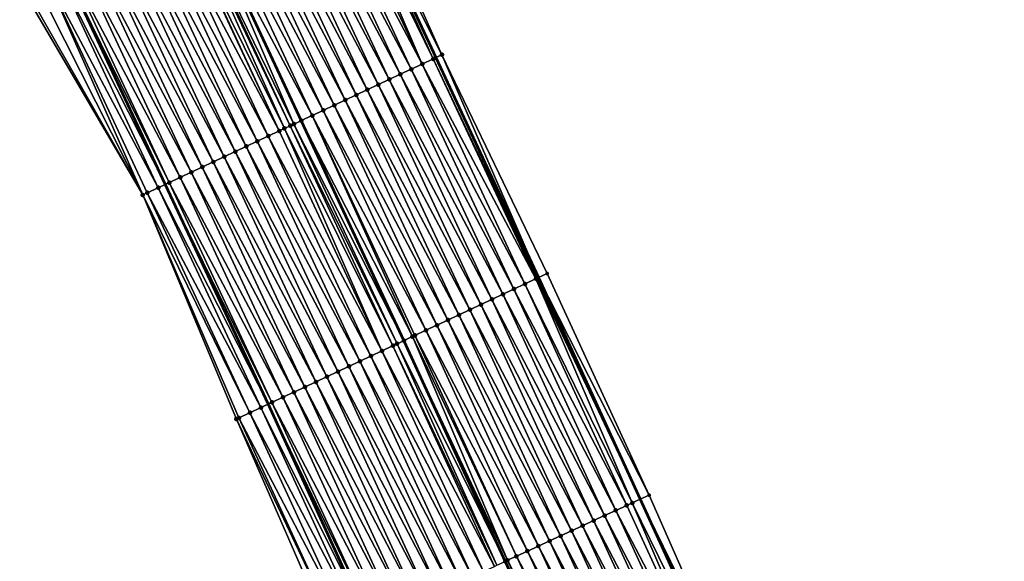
# Model space of a CAD drawing. Header units: feet. Extents: x 2017353 to 2024169, y 808050 to 818690.
# Tile 270 of 305: x 2023305 to 2023386, y 813249 to 813294. Entities that reach past the tile are written whole.
import ezdxf

# ---------------------------------------------------------------- set-up
doc = ezdxf.new("R2010")
doc.units = ezdxf.units.FT
doc.header["$MEASUREMENT"] = 0
for name, color, linetype, lineweight in [('EP_Travel Lane', 172, 'Continuous', 53), ('SB-Road Shots', 141, 'Continuous', 100), ('SB-Road X-Section', 40, 'Continuous', 13), ('STRIPING', 60, 'Continuous', 53)]:
    doc.layers.add(name, color=color, linetype=linetype, lineweight=lineweight)
doc.layers.add('I-77-MM15-17_SB-Surface-BORDER', color=7, linetype='Continuous')
doc.layers.add('I-77-MM15-17_SB-Surface-TIN', color=7, linetype='Continuous')

msp = doc.modelspace()

# ---------------------------------------------------------------- linework, layer by layer
at = {"layer": 'EP_Travel Lane'}
for points in [[(2023330.645212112, 813308.9822243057, 327.400423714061), (2023339.098520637, 813290.8643386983, 327.9331827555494), (2023347.551845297, 813272.7464185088, 328.464530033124), (2023355.918575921, 813254.492144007, 328.9807897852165), (2023364.236471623, 813236.3113489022, 329.503687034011), (2023372.572124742, 813217.8421574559, 330.0238949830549), (2023380.637497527, 813199.5475130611, 330.5372929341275), (2023388.703263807, 813181.2519761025, 331.0088045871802), (2023396.564148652, 813162.6462075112, 331.4130902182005), (2023404.30636655, 813144.2088585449, 331.7645758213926), (2023412.030657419, 813125.4329863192, 332.1502660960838), (2023419.431101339, 813106.8566600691, 332.5465690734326), (2023426.831383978, 813088.2807386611, 332.9648140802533)], [(2023308.326727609, 813298.5220692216, 325.8202696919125), (2023316.799522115, 813280.4137656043, 326.3695184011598), (2023325.27237764, 813262.3053315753, 326.9134228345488), (2023333.574141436, 813244.1884198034, 327.4170618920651), (2023341.892247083, 813226.0071658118, 327.919239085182), (2023349.923965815, 813207.9166209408, 328.3916564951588), (2023357.687872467, 813189.4876275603, 328.7954989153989), (2023365.451511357, 813171.0592697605, 329.2289544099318), (2023373.134368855, 813152.7711442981, 329.6785621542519), (2023380.875660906, 813134.335843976, 330.1459319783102), (2023388.408183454, 813116.0676421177, 330.4754454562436), (2023395.808713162, 813097.4914697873, 330.877370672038), (2023403.209112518, 813078.9156246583, 331.2970279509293)]]:
    msp.add_polyline3d(points, dxfattribs=at)
at = {"layer": 'I-77-MM15-17_SB-Surface-BORDER', "color": 3, "linetype": 'Continuous', "lineweight": -3}
for points in [[(2023331.463154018, 813309.3654182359, 327.4530750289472), (2023339.589621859, 813291.094323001, 327.9617861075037), (2023348.268088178, 813273.0819524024, 328.5101132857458), (2023356.65849549, 813254.8331199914, 329.0242039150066), (2023364.699016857, 813236.5244970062, 329.5306065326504), (2023373.446542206, 813218.2251709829, 330.0790750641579), (2023381.793278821, 813200.0537790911, 330.6105881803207), (2023390.723447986, 813182.1367861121, 331.1333837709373)], [(2023364.624558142, 813170.6967501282, 329.1651028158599), (2023354.738985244, 813188.1946760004, 328.5591957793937), (2023342.058701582, 813204.4689848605, 327.7976316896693), (2023336.956583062, 813223.7305347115, 327.5499278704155), (2023330.645732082, 813242.8375072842, 327.1923316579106), (2023322.677070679, 813261.088242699, 326.7051725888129), (2023314.964779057, 813279.5530789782, 326.2132212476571), (2023304.826834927, 813296.879440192, 325.4947947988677)]]:
    msp.add_polyline3d(points, dxfattribs=at)
at = {"layer": 'I-77-MM15-17_SB-Surface-TIN', "color": 128, "linetype": 'Continuous', "lineweight": -3}
for points in [[(2023338.874711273, 813290.759528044, 327.9201473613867), (2023330.645212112, 813308.9822243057, 327.400423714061), (2023330.095258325, 813308.7245789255, 327.3650229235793)], [(2023339.589621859, 813291.094323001, 327.9617861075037), (2023331.463154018, 813309.3654182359, 327.4530750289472), (2023330.645212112, 813308.9822243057, 327.400423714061)], [(2023339.589621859, 813291.094323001, 327.9617861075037), (2023330.645212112, 813308.9822243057, 327.400423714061), (2023339.098520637, 813290.8643386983, 327.9331827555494)], [(2023338.874711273, 813290.759528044, 327.9201473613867), (2023339.098520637, 813290.8643386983, 327.9331827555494), (2023330.645212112, 813308.9822243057, 327.400423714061)], [(2023337.969141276, 813290.3353284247, 327.86342894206), (2023329.515901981, 813308.4531345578, 327.3269120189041), (2023328.610375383, 813308.0288419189, 327.2663854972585)], [(2023337.969141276, 813290.3353284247, 327.86342894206), (2023330.095258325, 813308.7245789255, 327.3650229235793), (2023329.515901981, 813308.4531345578, 327.3269120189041)], [(2023337.969141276, 813290.3353284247, 327.86342894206), (2023338.874711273, 813290.759528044, 327.9201473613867), (2023330.095258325, 813308.7245789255, 327.3650229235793)], [(2023336.158052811, 813289.4868187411, 327.7454707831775), (2023327.704810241, 813307.6046318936, 327.2092409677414), (2023326.799188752, 813307.1805426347, 327.1570402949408)], [(2023337.063598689, 813289.9110700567, 327.8043055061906), (2023328.610375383, 813308.0288419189, 327.2663854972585), (2023327.704810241, 813307.6046318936, 327.2092409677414)], [(2023336.158052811, 813289.4868187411, 327.7454707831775), (2023337.063598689, 813289.9110700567, 327.8043055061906), (2023327.704810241, 813307.6046318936, 327.2092409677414)], [(2023337.063598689, 813289.9110700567, 327.8043055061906), (2023337.969141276, 813290.3353284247, 327.86342894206), (2023328.610375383, 813308.0288419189, 327.2663854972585)], [(2023334.346861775, 813288.6385288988, 327.6365123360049), (2023325.893537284, 813306.7565176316, 327.1074700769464), (2023324.987916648, 813306.3324265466, 327.0551946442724)], [(2023335.252476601, 813289.0626324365, 327.6892974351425), (2023326.799188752, 813307.1805426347, 327.1570402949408), (2023325.893537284, 813306.7565176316, 327.1074700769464)], [(2023334.346861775, 813288.6385288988, 327.6365123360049), (2023335.252476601, 813289.0626324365, 327.6892974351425), (2023325.893537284, 813306.7565176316, 327.1074700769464)], [(2023335.252476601, 813289.0626324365, 327.6892974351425), (2023336.158052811, 813289.4868187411, 327.7454707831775), (2023326.799188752, 813307.1805426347, 327.1570402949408)], [(2023332.535578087, 813287.790437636, 327.5356832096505), (2023324.082302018, 813305.9083225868, 327.0023921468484), (2023323.176679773, 813305.4842349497, 326.9502578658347)], [(2023333.441218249, 813288.2144868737, 327.5862454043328), (2023324.987916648, 813306.3324265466, 327.0551946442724), (2023324.082302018, 813305.9083225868, 327.0023921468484)], [(2023332.535578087, 813287.790437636, 327.5356832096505), (2023333.441218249, 813288.2144868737, 327.5862454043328), (2023324.082302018, 813305.9083225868, 327.0023921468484)], [(2023333.441218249, 813288.2144868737, 327.5862454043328), (2023334.346861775, 813288.6385288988, 327.6365123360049), (2023324.987916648, 813306.3324265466, 327.0551946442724)], [(2023330.724326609, 813286.9422773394, 327.4320280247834), (2023322.271080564, 813305.0600979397, 326.8961023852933), (2023321.365522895, 813304.6358718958, 326.8383020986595)], [(2023331.629953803, 813287.36635437, 327.483727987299), (2023323.176679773, 813305.4842349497, 326.9502578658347), (2023322.271080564, 813305.0600979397, 326.8961023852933)], [(2023330.724326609, 813286.9422773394, 327.4320280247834), (2023331.629953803, 813287.36635437, 327.483727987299), (2023322.271080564, 813305.0600979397, 326.8961023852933)], [(2023331.629953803, 813287.36635437, 327.483727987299), (2023332.535578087, 813287.790437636, 327.5356832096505), (2023323.176679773, 813305.4842349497, 326.9502578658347)], [(2023328.913102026, 813286.0940593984, 327.3260130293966), (2023320.459946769, 813304.2116854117, 326.7821212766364), (2023319.55433783, 813303.7875692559, 326.7288195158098)], [(2023329.818702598, 813286.5181934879, 327.3800488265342), (2023321.365522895, 813304.6358718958, 326.8383020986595), (2023320.459946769, 813304.2116854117, 326.7821212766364)], [(2023328.913102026, 813286.0940593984, 327.3260130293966), (2023329.818702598, 813286.5181934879, 327.3800488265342), (2023320.459946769, 813304.2116854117, 326.7821212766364)], [(2023329.818702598, 813286.5181934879, 327.3800488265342), (2023330.724326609, 813286.9422773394, 327.4320280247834), (2023321.365522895, 813304.6358718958, 326.8383020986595)], [(2023326.630568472, 813285.0245443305, 327.1729946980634), (2023318.447769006, 813303.2690768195, 326.6548667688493), (2023317.787508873, 813302.9594856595, 326.6033268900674)], [(2023327.102014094, 813285.2455485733, 327.2080081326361), (2023318.648797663, 813303.3633057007, 326.6694836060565), (2023318.447769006, 813303.2690768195, 326.6548667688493)], [(2023326.630568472, 813285.0245443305, 327.1729946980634), (2023327.102014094, 813285.2455485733, 327.2080081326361), (2023318.447769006, 813303.2690768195, 326.6548667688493)], [(2023327.404006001, 813285.3870882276, 327.2294922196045), (2023319.545183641, 813303.7832803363, 326.7282196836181), (2023318.648797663, 813303.3633057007, 326.6694836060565)], [(2023327.102014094, 813285.2455485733, 327.2080081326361), (2023327.404006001, 813285.3870882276, 327.2294922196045), (2023318.648797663, 813303.3633057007, 326.6694836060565)], [(2023328.007525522, 813285.6698737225, 327.2698654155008), (2023319.55433783, 813303.7875692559, 326.7288195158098), (2023319.545183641, 813303.7832803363, 326.7282196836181)], [(2023328.007525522, 813285.6698737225, 327.2698654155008), (2023319.545183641, 813303.7832803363, 326.7282196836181), (2023327.998397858, 813285.6655968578, 327.2692548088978)], [(2023327.404006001, 813285.3870882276, 327.2294922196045), (2023327.998397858, 813285.6655968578, 327.2692548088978), (2023319.545183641, 813303.7832803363, 326.7282196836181)], [(2023328.007525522, 813285.6698737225, 327.2698654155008), (2023328.913102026, 813286.0940593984, 327.3260130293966), (2023319.55433783, 813303.7875692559, 326.7288195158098)], [(2023325.291196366, 813284.3964586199, 327.0662952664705), (2023316.838034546, 813302.5140987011, 326.5229789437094), (2023315.932688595, 813302.0894188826, 326.4466023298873)], [(2023326.19658319, 813284.8210508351, 327.1390855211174), (2023317.743376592, 813302.9387868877, 326.5996981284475), (2023316.838034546, 813302.5140987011, 326.5229789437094)], [(2023325.291196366, 813284.3964586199, 327.0662952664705), (2023326.19658319, 813284.8210508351, 327.1390855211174), (2023316.838034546, 813302.5140987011, 326.5229789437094)], [(2023326.19658319, 813284.8210508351, 327.1390855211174), (2023317.787508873, 813302.9594856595, 326.6033268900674), (2023317.743376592, 813302.9387868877, 326.5996981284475)], [(2023326.19658319, 813284.8210508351, 327.1390855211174), (2023326.630568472, 813285.0245443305, 327.1729946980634), (2023317.787508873, 813302.9594856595, 326.6033268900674)], [(2023323.480461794, 813283.5471904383, 326.9172862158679), (2023315.02730943, 813301.6648102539, 326.3731400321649), (2023314.121904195, 813301.2402574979, 326.3019650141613)], [(2023324.385836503, 813283.9718086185, 326.9911394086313), (2023315.932688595, 813302.0894188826, 326.4466023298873), (2023315.02730943, 813301.6648102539, 326.3731400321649)], [(2023323.480461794, 813283.5471904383, 326.9172862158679), (2023324.385836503, 813283.9718086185, 326.9911394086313), (2023315.02730943, 813301.6648102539, 326.3731400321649)], [(2023324.385836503, 813283.9718086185, 326.9911394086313), (2023325.291196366, 813284.3964586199, 327.0662952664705), (2023315.932688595, 813302.0894188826, 326.4466023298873)], [(2023321.669640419, 813282.6981083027, 326.7758933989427), (2023313.216493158, 813300.8157171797, 326.2312991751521), (2023312.311078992, 813300.3911835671, 326.1609078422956)], [(2023322.575051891, 813283.1226476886, 326.8465209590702), (2023314.121904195, 813301.2402574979, 326.3019650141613), (2023313.216493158, 813300.8157171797, 326.2312991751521)], [(2023321.669640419, 813282.6981083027, 326.7758933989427), (2023322.575051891, 813283.1226476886, 326.8465209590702), (2023313.216493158, 813300.8157171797, 326.2312991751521)], [(2023322.575051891, 813283.1226476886, 326.8465209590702), (2023323.480461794, 813283.5471904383, 326.9172862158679), (2023314.121904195, 813301.2402574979, 326.3019650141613)], [(2023320.764246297, 813282.2735317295, 326.7037434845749), (2023312.311078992, 813300.3911835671, 326.1609078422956), (2023311.405675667, 813299.9666267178, 326.0895652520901)], [(2023320.764246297, 813282.2735317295, 326.7037434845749), (2023321.669640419, 813282.6981083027, 326.7758933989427), (2023312.311078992, 813300.3911835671, 326.1609078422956)], [(2023318.953522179, 813281.4242411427, 326.5538172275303), (2023310.500321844, 813299.5419637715, 326.0138793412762), (2023309.595002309, 813299.117227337, 325.9351850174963)], [(2023319.858872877, 813281.8489107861, 326.6297771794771), (2023311.405675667, 813299.9666267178, 326.0895652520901), (2023310.500321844, 813299.5419637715, 326.0138793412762)], [(2023318.953522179, 813281.4242411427, 326.5538172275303), (2023319.858872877, 813281.8489107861, 326.6297771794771), (2023310.500321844, 813299.5419637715, 326.0138793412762)], [(2023319.858872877, 813281.8489107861, 326.6297771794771), (2023320.764246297, 813282.2735317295, 326.7037434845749), (2023311.405675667, 813299.9666267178, 326.0895652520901)], [(2023307.784448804, 813298.2675710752, 325.7702887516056), (2023316.799522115, 813280.4137656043, 326.3695184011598), (2023308.326727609, 813298.5220692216, 325.8202696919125)], [(2023317.142855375, 813280.5748277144, 326.398862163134), (2023308.689714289, 813298.6924233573, 325.8537255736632), (2023308.326727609, 813298.5220692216, 325.8202696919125)], [(2023317.142855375, 813280.5748277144, 326.398862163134), (2023308.326727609, 813298.5220692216, 325.8202696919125), (2023316.799522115, 813280.4137656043, 326.3695184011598)], [(2023318.048188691, 813280.9995346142, 326.4763472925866), (2023309.595002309, 813299.117227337, 325.9351850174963), (2023308.689714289, 813298.6924233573, 325.8537255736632)], [(2023317.142855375, 813280.5748277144, 326.398862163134), (2023318.048188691, 813280.9995346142, 326.4763472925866), (2023308.689714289, 813298.6924233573, 325.8537255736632)], [(2023318.048188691, 813280.9995346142, 326.4763472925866), (2023318.953522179, 813281.4242411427, 326.5538172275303), (2023309.595002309, 813299.117227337, 325.9351850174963)], [(2023314.964779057, 813279.5530789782, 326.2132212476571), (2023306.879190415, 813297.8427035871, 325.6862294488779), (2023305.97393208, 813297.4178359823, 325.6021653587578)], [(2023316.237520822, 813280.1501234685, 326.3214856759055), (2023307.784448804, 813298.2675710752, 325.7702887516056), (2023306.879190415, 813297.8427035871, 325.6862294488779)], [(2023315.332182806, 813279.7254266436, 326.2444129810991), (2023306.879190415, 813297.8427035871, 325.6862294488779), (2023314.964779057, 813279.5530789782, 326.2132212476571)], [(2023315.332182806, 813279.7254266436, 326.2444129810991), (2023316.237520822, 813280.1501234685, 326.3214856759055), (2023306.879190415, 813297.8427035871, 325.6862294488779)], [(2023316.237520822, 813280.1501234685, 326.3214856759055), (2023316.799522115, 813280.4137656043, 326.3695184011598), (2023307.784448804, 813298.2675710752, 325.7702887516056)], [(2023314.964779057, 813279.5530789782, 326.2132212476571), (2023305.068681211, 813296.9929523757, 325.5174461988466), (2023304.826834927, 813296.879440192, 325.4947947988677)], [(2023314.964779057, 813279.5530789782, 326.2132212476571), (2023305.97393208, 813297.4178359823, 325.6021653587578), (2023305.068681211, 813296.9929523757, 325.5174461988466)], [(2023339.589621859, 813291.094323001, 327.9617861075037), (2023339.098520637, 813290.8643386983, 327.9331827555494), (2023347.551845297, 813272.7464185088, 328.464530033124)], [(2023348.268088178, 813273.0819524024, 328.5101132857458), (2023339.589621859, 813291.094323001, 327.9617861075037), (2023347.551845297, 813272.7464185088, 328.464530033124)], [(2023346.422418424, 813272.2174411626, 328.3966282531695), (2023337.969141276, 813290.3353284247, 327.86342894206), (2023337.063598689, 813289.9110700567, 327.8043055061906)], [(2023347.328017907, 813272.6415775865, 328.4507597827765), (2023338.874711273, 813290.759528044, 327.9201473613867), (2023337.969141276, 813290.3353284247, 327.86342894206)], [(2023346.422418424, 813272.2174411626, 328.3966282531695), (2023347.328017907, 813272.6415775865, 328.4507597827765), (2023337.969141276, 813290.3353284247, 327.86342894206)], [(2023347.434355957, 813272.6913790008, 328.4570527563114), (2023339.098520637, 813290.8643386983, 327.9331827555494), (2023338.874711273, 813290.759528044, 327.9201473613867)], [(2023347.328017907, 813272.6415775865, 328.4507597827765), (2023347.434355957, 813272.6913790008, 328.4570527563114), (2023338.874711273, 813290.759528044, 327.9201473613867)], [(2023347.434355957, 813272.6913790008, 328.4570527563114), (2023347.551845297, 813272.7464185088, 328.464530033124), (2023339.098520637, 813290.8643386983, 327.9331827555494)], [(2023344.611249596, 813271.3691037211, 328.2857209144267), (2023336.158052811, 813289.4868187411, 327.7454707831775), (2023335.252476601, 813289.0626324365, 327.6892974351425)], [(2023345.516837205, 813271.7932655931, 328.3408942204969), (2023337.063598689, 813289.9110700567, 327.8043055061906), (2023336.158052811, 813289.4868187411, 327.7454707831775)], [(2023344.611249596, 813271.3691037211, 328.2857209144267), (2023345.516837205, 813271.7932655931, 328.3408942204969), (2023336.158052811, 813289.4868187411, 327.7454707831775)], [(2023345.516837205, 813271.7932655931, 328.3408942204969), (2023346.422418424, 813272.2174411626, 328.3966282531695), (2023337.063598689, 813289.9110700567, 327.8043055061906)], [(2023343.705634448, 813270.9450008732, 328.232963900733), (2023335.252476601, 813289.0626324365, 327.6892974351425), (2023334.346861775, 813288.6385288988, 327.6365123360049)], [(2023343.705634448, 813270.9450008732, 328.232963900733), (2023344.611249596, 813271.3691037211, 328.2857209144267), (2023335.252476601, 813289.0626324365, 327.6892974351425)], [(2023341.894331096, 813270.0969517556, 328.1338597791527), (2023333.441218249, 813288.2144868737, 327.5862454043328), (2023332.535578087, 813287.790437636, 327.5356832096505)], [(2023342.799995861, 813270.5209482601, 328.1822633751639), (2023334.346861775, 813288.6385288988, 327.6365123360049), (2023333.441218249, 813288.2144868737, 327.5862454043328)], [(2023341.894331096, 813270.0969517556, 328.1338597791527), (2023342.799995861, 813270.5209482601, 328.1822633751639), (2023333.441218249, 813288.2144868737, 327.5862454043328)], [(2023342.799995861, 813270.5209482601, 328.1822633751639), (2023343.705634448, 813270.9450008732, 328.232963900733), (2023334.346861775, 813288.6385288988, 327.6365123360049)], [(2023340.083011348, 813269.2489377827, 328.0361943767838), (2023331.629953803, 813287.36635437, 327.483727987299), (2023330.724326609, 813286.9422773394, 327.4320280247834)], [(2023340.988649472, 813269.6729913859, 328.0869354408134), (2023332.535578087, 813287.790437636, 327.5356832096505), (2023331.629953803, 813287.36635437, 327.483727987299)], [(2023340.083011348, 813269.2489377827, 328.0361943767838), (2023340.988649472, 813269.6729913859, 328.0869354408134), (2023331.629953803, 813287.36635437, 327.483727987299)], [(2023340.988649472, 813269.6729913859, 328.0869354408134), (2023341.894331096, 813270.0969517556, 328.1338597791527), (2023332.535578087, 813287.790437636, 327.5356832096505)], [(2023338.271871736, 813268.4005377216, 327.9227235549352), (2023329.818702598, 813286.5181934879, 327.3800488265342), (2023328.913102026, 813286.0940593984, 327.3260130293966)], [(2023339.177415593, 813268.8247933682, 327.9817357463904), (2023330.724326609, 813286.9422773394, 327.4320280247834), (2023329.818702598, 813286.5181934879, 327.3800488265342)], [(2023338.271871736, 813268.4005377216, 327.9227235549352), (2023339.177415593, 813268.8247933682, 327.9817357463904), (2023329.818702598, 813286.5181934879, 327.3800488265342)], [(2023339.177415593, 813268.8247933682, 327.9817357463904), (2023340.083011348, 813269.2489377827, 328.0361943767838), (2023330.724326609, 813286.9422773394, 327.4320280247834)], [(2023327.404006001, 813285.3870882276, 327.2294922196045), (2023336.451775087, 813267.5475639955, 327.7959876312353), (2023327.998397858, 813285.6655968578, 327.2692548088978)], [(2023336.460875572, 813267.5518302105, 327.7966665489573), (2023328.007525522, 813285.6698737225, 327.2698654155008), (2023327.998397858, 813285.6655968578, 327.2692548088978)], [(2023336.460875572, 813267.5518302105, 327.7966665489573), (2023327.998397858, 813285.6655968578, 327.2692548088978), (2023336.451775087, 813267.5475639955, 327.7959876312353)], [(2023337.158428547, 813267.8787834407, 327.8469396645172), (2023328.913102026, 813286.0940593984, 327.3260130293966), (2023328.007525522, 813285.6698737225, 327.2698654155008)], [(2023336.460875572, 813267.5518302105, 327.7966665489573), (2023337.158428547, 813267.8787834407, 327.8469396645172), (2023328.007525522, 813285.6698737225, 327.2698654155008)], [(2023337.158428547, 813267.8787834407, 327.8469396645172), (2023337.366354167, 813267.9762257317, 327.8614048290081), (2023328.913102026, 813286.0940593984, 327.3260130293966)], [(2023337.366354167, 813267.9762257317, 327.8614048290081), (2023338.271871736, 813268.4005377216, 327.9227235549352), (2023328.913102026, 813286.0940593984, 327.3260130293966)], [(2023334.650024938, 813266.7028107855, 327.657840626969), (2023326.19658319, 813284.8210508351, 327.1390855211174), (2023325.291196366, 813284.3964586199, 327.0662952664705)], [(2023334.650024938, 813266.7028107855, 327.657840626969), (2023326.630568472, 813285.0245443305, 327.1729946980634), (2023326.19658319, 813284.8210508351, 327.1390855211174)], [(2023335.555433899, 813267.127355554, 327.7286886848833), (2023327.102014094, 813285.2455485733, 327.2080081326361), (2023326.630568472, 813285.0245443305, 327.1729946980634)], [(2023334.650024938, 813266.7028107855, 327.657840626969), (2023335.555433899, 813267.127355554, 327.7286886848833), (2023326.630568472, 813285.0245443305, 327.1729946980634)], [(2023335.903200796, 813267.2903979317, 327.7550626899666), (2023327.404006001, 813285.3870882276, 327.2294922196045), (2023327.102014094, 813285.2455485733, 327.2080081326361)], [(2023335.555433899, 813267.127355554, 327.7286886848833), (2023335.903200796, 813267.2903979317, 327.7550626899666), (2023327.102014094, 813285.2455485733, 327.2080081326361)], [(2023335.903200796, 813267.2903979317, 327.7550626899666), (2023336.451775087, 813267.5475639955, 327.7959876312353), (2023327.404006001, 813285.3870882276, 327.2294922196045)], [(2023332.839257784, 813265.8536124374, 327.5116900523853), (2023324.385836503, 813283.9718086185, 326.9911394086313), (2023323.480461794, 813283.5471904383, 326.9172862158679)], [(2023333.744637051, 813266.2782208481, 327.5851434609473), (2023325.291196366, 813284.3964586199, 327.0662952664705), (2023324.385836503, 813283.9718086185, 326.9911394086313)], [(2023332.839257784, 813265.8536124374, 327.5116900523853), (2023333.744637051, 813266.2782208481, 327.5851434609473), (2023324.385836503, 813283.9718086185, 326.9911394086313)], [(2023333.744637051, 813266.2782208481, 327.5851434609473), (2023334.650024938, 813266.7028107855, 327.657840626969), (2023325.291196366, 813284.3964586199, 327.0662952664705)], [(2023331.028487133, 813265.0044215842, 327.3658463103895), (2023322.575051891, 813283.1226476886, 326.8465209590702), (2023321.669640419, 813282.6981083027, 326.7758933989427)], [(2023331.933874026, 813265.4290136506, 327.4386306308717), (2023323.480461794, 813283.5471904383, 326.9172862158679), (2023322.575051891, 813283.1226476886, 326.8465209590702)], [(2023331.028487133, 813265.0044215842, 327.3658463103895), (2023331.933874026, 813265.4290136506, 327.4386306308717), (2023322.575051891, 813283.1226476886, 326.8465209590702)], [(2023331.933874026, 813265.4290136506, 327.4386306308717), (2023332.839257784, 813265.8536124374, 327.5116900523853), (2023323.480461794, 813283.5471904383, 326.9172862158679)], [(2023329.217698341, 813264.1552696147, 327.2215943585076), (2023320.764246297, 813282.2735317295, 326.7037434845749), (2023319.858872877, 813281.8489107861, 326.6297771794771)], [(2023330.123098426, 813264.5798334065, 327.2932211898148), (2023321.669640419, 813282.6981083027, 326.7758933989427), (2023320.764246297, 813282.2735317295, 326.7037434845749)], [(2023329.217698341, 813264.1552696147, 327.2215943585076), (2023330.123098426, 813264.5798334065, 327.2932211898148), (2023320.764246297, 813282.2735317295, 326.7037434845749)], [(2023330.123098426, 813264.5798334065, 327.2932211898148), (2023331.028487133, 813265.0044215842, 327.3658463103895), (2023321.669640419, 813282.6981083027, 326.7758933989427)], [(2023327.406886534, 813263.3061669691, 327.0793615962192), (2023318.953522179, 813281.4242411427, 326.5538172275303), (2023318.048188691, 813280.9995346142, 326.4763472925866)], [(2023328.312296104, 813263.7307104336, 327.1501562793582), (2023319.858872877, 813281.8489107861, 326.6297771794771), (2023318.953522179, 813281.4242411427, 326.5538172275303)], [(2023327.406886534, 813263.3061669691, 327.0793615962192), (2023328.312296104, 813263.7307104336, 327.1501562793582), (2023318.953522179, 813281.4242411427, 326.5538172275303)], [(2023328.312296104, 813263.7307104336, 327.1501562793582), (2023329.217698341, 813264.1552696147, 327.2215943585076), (2023319.858872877, 813281.8489107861, 326.6297771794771)], [(2023325.596057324, 813262.4571016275, 326.9386559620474), (2023317.142855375, 813280.5748277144, 326.398862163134), (2023316.799522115, 813280.4137656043, 326.3695184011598)], [(2023326.501473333, 813262.8816312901, 327.0088856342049), (2023318.048188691, 813280.9995346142, 326.4763472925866), (2023317.142855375, 813280.5748277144, 326.398862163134)], [(2023325.596057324, 813262.4571016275, 326.9386559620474), (2023326.501473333, 813262.8816312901, 327.0088856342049), (2023317.142855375, 813280.5748277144, 326.398862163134)], [(2023326.501473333, 813262.8816312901, 327.0088856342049), (2023327.406886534, 813263.3061669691, 327.0793615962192), (2023318.048188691, 813280.9995346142, 326.4763472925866)], [(2023324.690645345, 813262.0325633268, 326.8680726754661), (2023316.237520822, 813280.1501234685, 326.3214856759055), (2023315.332182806, 813279.7254266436, 326.2444129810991)], [(2023316.237520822, 813280.1501234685, 326.3214856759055), (2023325.27237764, 813262.3053315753, 326.9134228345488), (2023316.799522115, 813280.4137656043, 326.3695184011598)], [(2023324.690645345, 813262.0325633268, 326.8680726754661), (2023325.27237764, 813262.3053315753, 326.9134228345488), (2023316.237520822, 813280.1501234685, 326.3214856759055)], [(2023325.596057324, 813262.4571016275, 326.9386559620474), (2023316.799522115, 813280.4137656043, 326.3695184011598), (2023325.27237764, 813262.3053315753, 326.9134228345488)], [(2023323.78525355, 813261.6079817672, 326.7957184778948), (2023315.332182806, 813279.7254266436, 326.2444129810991), (2023314.964779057, 813279.5530789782, 326.2132212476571)], [(2023322.879879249, 813261.1833627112, 326.7218292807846), (2023314.964779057, 813279.5530789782, 326.2132212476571), (2023322.677070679, 813261.088242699, 326.7051725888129)], [(2023322.879879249, 813261.1833627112, 326.7218292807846), (2023323.78525355, 813261.6079817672, 326.7957184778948), (2023314.964779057, 813279.5530789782, 326.2132212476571)], [(2023323.78525355, 813261.6079817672, 326.7957184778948), (2023324.690645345, 813262.0325633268, 326.8680726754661), (2023315.332182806, 813279.7254266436, 326.2444129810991)], [(2023355.262344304, 813254.1897338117, 328.9422859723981), (2023347.328017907, 813272.6415775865, 328.4507597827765), (2023346.422418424, 813272.2174411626, 328.3966282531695)], [(2023347.328017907, 813272.6415775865, 328.4507597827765), (2023355.918575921, 813254.492144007, 328.9807897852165), (2023347.434355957, 813272.6913790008, 328.4570527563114)], [(2023355.262344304, 813254.1897338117, 328.9422859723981), (2023355.918575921, 813254.492144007, 328.9807897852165), (2023347.328017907, 813272.6415775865, 328.4507597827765)], [(2023347.434355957, 813272.6913790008, 328.4570527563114), (2023355.918575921, 813254.492144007, 328.9807897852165), (2023347.551845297, 813272.7464185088, 328.464530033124)], [(2023356.65849549, 813254.8331199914, 329.0242039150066), (2023348.268088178, 813273.0819524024, 328.5101132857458), (2023347.551845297, 813272.7464185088, 328.464530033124)], [(2023356.65849549, 813254.8331199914, 329.0242039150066), (2023347.551845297, 813272.7464185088, 328.464530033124), (2023355.918575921, 813254.492144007, 328.9807897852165)], [(2023353.900582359, 813253.5622411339, 328.864100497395), (2023345.516837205, 813271.7932655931, 328.3408942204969), (2023344.611249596, 813271.3691037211, 328.2857209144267)], [(2023354.808798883, 813253.9807436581, 328.9162893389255), (2023346.422418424, 813272.2174411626, 328.3966282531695), (2023345.516837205, 813271.7932655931, 328.3408942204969)], [(2023353.900582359, 813253.5622411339, 328.864100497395), (2023354.808798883, 813253.9807436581, 328.9162893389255), (2023345.516837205, 813271.7932655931, 328.3408942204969)], [(2023354.808798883, 813253.9807436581, 328.9162893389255), (2023355.262344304, 813254.1897338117, 328.9422859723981), (2023346.422418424, 813272.2174411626, 328.3966282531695)], [(2023352.084156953, 813252.7252194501, 328.7589712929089), (2023343.705634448, 813270.9450008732, 328.232963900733), (2023342.799995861, 813270.5209482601, 328.1822633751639)], [(2023352.99237263, 813253.1437238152, 328.8112433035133), (2023344.611249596, 813271.3691037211, 328.2857209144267), (2023343.705634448, 813270.9450008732, 328.232963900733)], [(2023352.084156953, 813252.7252194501, 328.7589712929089), (2023352.99237263, 813253.1437238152, 328.8112433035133), (2023343.705634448, 813270.9450008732, 328.232963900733)], [(2023352.99237263, 813253.1437238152, 328.8112433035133), (2023353.900582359, 813253.5622411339, 328.864100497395), (2023344.611249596, 813271.3691037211, 328.2857209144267)], [(2023350.26774092, 813251.888177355, 328.6529200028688), (2023341.894331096, 813270.0969517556, 328.1338597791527), (2023340.988649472, 813269.6729913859, 328.0869354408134)], [(2023351.175943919, 813252.3067093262, 328.7064391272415), (2023342.799995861, 813270.5209482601, 328.1822633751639), (2023341.894331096, 813270.0969517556, 328.1338597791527)], [(2023350.26774092, 813251.888177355, 328.6529200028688), (2023351.175943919, 813252.3067093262, 328.7064391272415), (2023341.894331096, 813270.0969517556, 328.1338597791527)], [(2023351.175943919, 813252.3067093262, 328.7064391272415), (2023352.084156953, 813252.7252194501, 328.7589712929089), (2023342.799995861, 813270.5209482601, 328.1822633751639)], [(2023348.451368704, 813251.0510398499, 328.5425584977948), (2023340.083011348, 813269.2489377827, 328.0361943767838), (2023339.177415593, 813268.8247933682, 327.9817357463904)], [(2023349.359549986, 813251.4696191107, 328.5982139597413), (2023340.988649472, 813269.6729913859, 328.0869354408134), (2023340.083011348, 813269.2489377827, 328.0361943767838)], [(2023348.451368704, 813251.0510398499, 328.5425584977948), (2023349.359549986, 813251.4696191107, 328.5982139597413), (2023340.083011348, 813269.2489377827, 328.0361943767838)], [(2023349.359549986, 813251.4696191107, 328.5982139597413), (2023350.26774092, 813251.888177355, 328.6529200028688), (2023340.988649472, 813269.6729913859, 328.0869354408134)], [(2023346.635037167, 813250.2138137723, 328.4281956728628), (2023338.271871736, 813268.4005377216, 327.9227235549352), (2023337.366354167, 813267.9762257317, 327.8614048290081)], [(2023347.543197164, 813250.6324393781, 328.4859448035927), (2023339.177415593, 813268.8247933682, 327.9817357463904), (2023338.271871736, 813268.4005377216, 327.9227235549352)], [(2023346.635037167, 813250.2138137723, 328.4281956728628), (2023347.543197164, 813250.6324393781, 328.4859448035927), (2023338.271871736, 813268.4005377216, 327.9227235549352)], [(2023347.543197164, 813250.6324393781, 328.4859448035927), (2023348.451368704, 813251.0510398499, 328.5425584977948), (2023339.177415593, 813268.8247933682, 327.9817357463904)], [(2023344.99144876, 813249.4560458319, 328.3184913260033), (2023337.158428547, 813267.8787834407, 327.8469396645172), (2023336.460875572, 813267.5518302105, 327.7966665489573)], [(2023345.726893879, 813249.7951517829, 328.3688028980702), (2023337.366354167, 813267.9762257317, 327.8614048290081), (2023337.158428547, 813267.8787834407, 327.8469396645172)], [(2023344.99144876, 813249.4560458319, 328.3184913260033), (2023345.726893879, 813249.7951517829, 328.3688028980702), (2023337.158428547, 813267.8787834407, 327.8469396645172)], [(2023345.726893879, 813249.7951517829, 328.3688028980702), (2023346.635037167, 813250.2138137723, 328.4281956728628), (2023337.366354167, 813267.9762257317, 327.8614048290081)], [(2023343.910732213, 813248.957555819, 328.2377302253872), (2023335.555433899, 813267.127355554, 327.7286886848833), (2023334.650024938, 813266.7028107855, 327.657840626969)], [(2023344.118930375, 813249.0536025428, 328.2537919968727), (2023335.903200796, 813267.2903979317, 327.7550626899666), (2023335.555433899, 813267.127355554, 327.7286886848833)], [(2023343.910732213, 813248.957555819, 328.2377302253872), (2023344.118930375, 813249.0536025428, 328.2537919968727), (2023335.555433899, 813267.127355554, 327.7286886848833)], [(2023335.903200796, 813267.2903979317, 327.7550626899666), (2023344.809708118, 813249.3722291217, 328.3053859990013), (2023336.451775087, 813267.5475639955, 327.7959876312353)], [(2023344.118930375, 813249.0536025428, 328.2537919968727), (2023344.809708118, 813249.3722291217, 328.3053859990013), (2023335.903200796, 813267.2903979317, 327.7550626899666)], [(2023344.818784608, 813249.3764157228, 328.3060639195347), (2023336.460875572, 813267.5518302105, 327.7966665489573), (2023336.451775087, 813267.5475639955, 327.7959876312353)], [(2023344.818784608, 813249.3764157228, 328.3060639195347), (2023336.451775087, 813267.5475639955, 327.7959876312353), (2023344.809708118, 813249.3722291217, 328.3053859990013)], [(2023344.818784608, 813249.3764157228, 328.3060639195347), (2023344.99144876, 813249.4560458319, 328.3184913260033), (2023336.460875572, 813267.5518302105, 327.7966665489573)], [(2023342.094721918, 813248.1196302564, 328.0917677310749), (2023333.744637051, 813266.2782208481, 327.5851434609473), (2023332.839257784, 813265.8536124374, 327.5116900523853)], [(2023343.002719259, 813248.5386100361, 328.1655168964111), (2023334.650024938, 813266.7028107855, 327.657840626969), (2023333.744637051, 813266.2782208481, 327.5851434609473)], [(2023342.094721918, 813248.1196302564, 328.0917677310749), (2023343.002719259, 813248.5386100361, 328.1655168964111), (2023333.744637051, 813266.2782208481, 327.5851434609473)], [(2023343.002719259, 813248.5386100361, 328.1655168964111), (2023343.910732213, 813248.957555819, 328.2377302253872), (2023334.650024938, 813266.7028107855, 327.657840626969)], [(2023340.278727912, 813247.2816692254, 327.9442029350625), (2023331.933874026, 813265.4290136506, 327.4386306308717), (2023331.028487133, 813265.0044215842, 327.3658463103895)], [(2023341.186727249, 813247.7006446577, 328.0177556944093), (2023332.839257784, 813265.8536124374, 327.5116900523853), (2023331.933874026, 813265.4290136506, 327.4386306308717)], [(2023340.278727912, 813247.2816692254, 327.9442029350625), (2023341.186727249, 813247.7006446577, 328.0177556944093), (2023331.933874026, 813265.4290136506, 327.4386306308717)], [(2023341.186727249, 813247.7006446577, 328.0177556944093), (2023342.094721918, 813248.1196302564, 328.0917677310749), (2023332.839257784, 813265.8536124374, 327.5116900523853)], [(2023338.462714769, 813246.4437498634, 327.798520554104), (2023330.123098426, 813264.5798334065, 327.2932211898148), (2023329.217698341, 813264.1552696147, 327.2215943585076)], [(2023339.370723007, 813246.8627059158, 327.8711978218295), (2023331.028487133, 813265.0044215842, 327.3658463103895), (2023330.123098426, 813264.5798334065, 327.2932211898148)], [(2023338.462714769, 813246.4437498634, 327.798520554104), (2023339.370723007, 813246.8627059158, 327.8711978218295), (2023330.123098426, 813264.5798334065, 327.2932211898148)], [(2023339.370723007, 813246.8627059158, 327.8711978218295), (2023340.278727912, 813247.2816692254, 327.9442029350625), (2023331.028487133, 813265.0044215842, 327.3658463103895)], [(2023336.646674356, 813245.605889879, 327.6555206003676), (2023328.312296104, 813263.7307104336, 327.1501562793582), (2023327.406886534, 813263.3061669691, 327.0793615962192)], [(2023337.554699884, 813246.0248082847, 327.7264971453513), (2023329.217698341, 813264.1552696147, 327.2215943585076), (2023328.312296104, 813263.7307104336, 327.1501562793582)], [(2023336.646674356, 813245.605889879, 327.6555206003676), (2023337.554699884, 813246.0248082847, 327.7264971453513), (2023328.312296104, 813263.7307104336, 327.1501562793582)], [(2023337.554699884, 813246.0248082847, 327.7264971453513), (2023338.462714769, 813246.4437498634, 327.798520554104), (2023329.217698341, 813264.1552696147, 327.2215943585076)], [(2023334.830618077, 813244.7680644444, 327.5140814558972), (2023326.501473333, 813262.8816312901, 327.0088856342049), (2023325.596057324, 813262.4571016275, 326.9386559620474)], [(2023335.738646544, 813245.1869764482, 327.5847687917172), (2023327.406886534, 813263.3061669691, 327.0793615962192), (2023326.501473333, 813262.8816312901, 327.0088856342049)], [(2023334.830618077, 813244.7680644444, 327.5140814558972), (2023335.738646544, 813245.1869764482, 327.5847687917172), (2023326.501473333, 813262.8816312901, 327.0088856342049)], [(2023335.738646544, 813245.1869764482, 327.5847687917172), (2023336.646674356, 813245.605889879, 327.6555206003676), (2023327.406886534, 813263.3061669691, 327.0793615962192)], [(2023333.014545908, 813243.930273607, 327.3742052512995), (2023324.690645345, 813262.0325633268, 326.8680726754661), (2023323.78525355, 813261.6079817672, 326.7957184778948)], [(2023324.690645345, 813262.0325633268, 326.8680726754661), (2023333.574141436, 813244.1884198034, 327.4170618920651), (2023325.27237764, 813262.3053315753, 326.9134228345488)], [(2023333.014545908, 813243.930273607, 327.3742052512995), (2023333.574141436, 813244.1884198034, 327.4170618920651), (2023324.690645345, 813262.0325633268, 326.8680726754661)], [(2023333.922586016, 813244.3491602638, 327.4437475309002), (2023325.596057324, 813262.4571016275, 326.9386559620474), (2023325.27237764, 813262.3053315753, 326.9134228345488)], [(2023333.922586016, 813244.3491602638, 327.4437475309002), (2023325.27237764, 813262.3053315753, 326.9134228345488), (2023333.574141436, 813244.1884198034, 327.4170618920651)], [(2023333.922586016, 813244.3491602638, 327.4437475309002), (2023334.830618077, 813244.7680644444, 327.5140814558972), (2023325.596057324, 813262.4571016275, 326.9386559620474)], [(2023331.198464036, 813243.0925038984, 327.2352835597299), (2023322.879879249, 813261.1833627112, 326.7218292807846), (2023322.677070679, 813261.088242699, 326.7051725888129)], [(2023331.198464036, 813243.0925038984, 327.2352835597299), (2023322.677070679, 813261.088242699, 326.7051725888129), (2023330.645732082, 813242.8375072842, 327.1923316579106)], [(2023332.106504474, 813243.5113898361, 327.3047933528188), (2023323.78525355, 813261.6079817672, 326.7957184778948), (2023322.879879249, 813261.1833627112, 326.7218292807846)], [(2023331.198464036, 813243.0925038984, 327.2352835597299), (2023332.106504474, 813243.5113898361, 327.3047933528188), (2023322.879879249, 813261.1833627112, 326.7218292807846)], [(2023332.106504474, 813243.5113898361, 327.3047933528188), (2023333.014545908, 813243.930273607, 327.3742052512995), (2023323.78525355, 813261.6079817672, 326.7957184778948)], [(2023364.699016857, 813236.5244970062, 329.5306065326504), (2023356.65849549, 813254.8331199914, 329.0242039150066), (2023355.918575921, 813254.492144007, 328.9807897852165)], [(2023363.152933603, 813235.8119226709, 329.4363398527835), (2023354.808798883, 813253.9807436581, 328.9162893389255), (2023353.900582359, 813253.5622411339, 328.864100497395)], [(2023363.152933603, 813235.8119226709, 329.4363398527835), (2023355.262344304, 813254.1897338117, 328.9422859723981), (2023354.808798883, 813253.9807436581, 328.9162893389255)], [(2023364.061099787, 813236.2305348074, 329.4934806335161), (2023355.918575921, 813254.492144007, 328.9807897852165), (2023355.262344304, 813254.1897338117, 328.9422859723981)], [(2023363.152933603, 813235.8119226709, 329.4363398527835), (2023364.061099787, 813236.2305348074, 329.4934806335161), (2023355.262344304, 813254.1897338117, 328.9422859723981)], [(2023364.699016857, 813236.5244970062, 329.5306065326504), (2023355.918575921, 813254.492144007, 328.9807897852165), (2023364.236471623, 813236.3113489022, 329.503687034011)], [(2023364.061099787, 813236.2305348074, 329.4934806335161), (2023364.236471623, 813236.3113489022, 329.503687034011), (2023355.918575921, 813254.492144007, 328.9807897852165)], [(2023361.336685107, 813234.974515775, 329.3138081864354), (2023352.99237263, 813253.1437238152, 328.8112433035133), (2023352.084156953, 813252.7252194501, 328.7589712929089)], [(2023362.244809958, 813235.3932179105, 329.3750147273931), (2023353.900582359, 813253.5622411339, 328.864100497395), (2023352.99237263, 813253.1437238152, 328.8112433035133)], [(2023361.336685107, 813234.974515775, 329.3138081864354), (2023362.244809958, 813235.3932179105, 329.3750147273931), (2023352.99237263, 813253.1437238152, 328.8112433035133)], [(2023362.244809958, 813235.3932179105, 329.3750147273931), (2023363.152933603, 813235.8119226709, 329.4363398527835), (2023353.900582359, 813253.5622411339, 328.864100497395)], [(2023359.520323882, 813234.1373543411, 329.2023654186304), (2023351.175943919, 813252.3067093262, 328.7064391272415), (2023350.26774092, 813251.888177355, 328.6529200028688)], [(2023360.428521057, 813234.5558989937, 329.256457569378), (2023352.084156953, 813252.7252194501, 328.7589712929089), (2023351.175943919, 813252.3067093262, 328.7064391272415)], [(2023359.520323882, 813234.1373543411, 329.2023654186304), (2023360.428521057, 813234.5558989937, 329.256457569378), (2023351.175943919, 813252.3067093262, 328.7064391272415)], [(2023360.428521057, 813234.5558989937, 329.256457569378), (2023361.336685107, 813234.974515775, 329.3138081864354), (2023352.084156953, 813252.7252194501, 328.7589712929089)], [(2023357.70395627, 813233.3002068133, 329.0915508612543), (2023349.359549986, 813251.4696191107, 328.5982139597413), (2023348.451368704, 813251.0510398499, 328.5425584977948)], [(2023358.612127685, 813233.7188075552, 329.1481768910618), (2023350.26774092, 813251.888177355, 328.6529200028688), (2023349.359549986, 813251.4696191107, 328.5982139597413)], [(2023357.70395627, 813233.3002068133, 329.0915508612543), (2023358.612127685, 813233.7188075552, 329.1481768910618), (2023349.359549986, 813251.4696191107, 328.5982139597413)], [(2023358.612127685, 813233.7188075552, 329.1481768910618), (2023359.520323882, 813234.1373543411, 329.2023654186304), (2023350.26774092, 813251.888177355, 328.6529200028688)], [(2023355.887673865, 813232.462873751, 328.9723546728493), (2023347.543197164, 813250.6324393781, 328.4859448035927), (2023346.635037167, 813250.2138137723, 328.4281956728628)], [(2023356.795806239, 813232.8815595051, 329.032821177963), (2023348.451368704, 813251.0510398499, 328.5425584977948), (2023347.543197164, 813250.6324393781, 328.4859448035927)], [(2023355.887673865, 813232.462873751, 328.9723546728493), (2023356.795806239, 813232.8815595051, 329.032821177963), (2023347.543197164, 813250.6324393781, 328.4859448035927)], [(2023356.795806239, 813232.8815595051, 329.032821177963), (2023357.70395627, 813233.3002068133, 329.0915508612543), (2023348.451368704, 813251.0510398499, 328.5425584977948)], [(2023354.071419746, 813231.6254790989, 328.8503761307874), (2023345.726893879, 813249.7951517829, 328.3688028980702), (2023344.99144876, 813249.4560458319, 328.3184913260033)], [(2023354.979547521, 813232.0441748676, 328.9112950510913), (2023346.635037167, 813250.2138137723, 328.4281956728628), (2023345.726893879, 813249.7951517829, 328.3688028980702)], [(2023354.071419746, 813231.6254790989, 328.8503761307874), (2023354.979547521, 813232.0441748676, 328.9112950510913), (2023345.726893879, 813249.7951517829, 328.3688028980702)], [(2023354.979547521, 813232.0441748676, 328.9112950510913), (2023355.887673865, 813232.462873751, 328.9723546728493), (2023346.635037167, 813250.2138137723, 328.4281956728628)], [(2023353.163297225, 813231.20677189, 328.7889403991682), (2023344.818784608, 813249.3764157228, 328.3060639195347), (2023344.809708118, 813249.3722291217, 328.3053859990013)], [(2023353.163297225, 813231.20677189, 328.7889403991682), (2023344.99144876, 813249.4560458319, 328.3184913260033), (2023344.818784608, 813249.3764157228, 328.3060639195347)], [(2023353.163297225, 813231.20677189, 328.7889403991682), (2023354.071419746, 813231.6254790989, 328.8503761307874), (2023344.99144876, 813249.4560458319, 328.3184913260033)]]:
    msp.add_3dface(points, dxfattribs=at)
at = {"layer": 'SB-Road Shots', "lineweight": 100}
for p in [(2023339.589621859, 813291.094323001, 327.9617861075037), (2023337.969141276, 813290.3353284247, 327.86342894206), (2023338.874711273, 813290.759528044, 327.9201473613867), (2023336.158052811, 813289.4868187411, 327.7454707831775), (2023337.063598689, 813289.9110700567, 327.8043055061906), (2023335.252476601, 813289.0626324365, 327.6892974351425), (2023333.441218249, 813288.2144868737, 327.5862454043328), (2023334.346861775, 813288.6385288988, 327.6365123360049), (2023331.629953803, 813287.36635437, 327.483727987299), (2023332.535578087, 813287.790437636, 327.5356832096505), (2023329.818702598, 813286.5181934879, 327.3800488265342), (2023330.724326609, 813286.9422773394, 327.4320280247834), (2023328.007525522, 813285.6698737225, 327.2698654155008), (2023328.913102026, 813286.0940593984, 327.3260130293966), (2023326.19658319, 813284.8210508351, 327.1390855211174), (2023326.630568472, 813285.0245443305, 327.1729946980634), (2023327.102014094, 813285.2455485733, 327.2080081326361), (2023327.404006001, 813285.3870882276, 327.2294922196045), (2023324.385836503, 813283.9718086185, 326.9911394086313), (2023325.291196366, 813284.3964586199, 327.0662952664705), (2023322.575051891, 813283.1226476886, 326.8465209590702), (2023323.480461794, 813283.5471904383, 326.9172862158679), (2023320.764246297, 813282.2735317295, 326.7037434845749), (2023321.669640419, 813282.6981083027, 326.7758933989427), (2023318.953522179, 813281.4242411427, 326.5538172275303), (2023319.858872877, 813281.8489107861, 326.6297771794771), (2023317.142855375, 813280.5748277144, 326.398862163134), (2023318.048188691, 813280.9995346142, 326.4763472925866), (2023316.237520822, 813280.1501234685, 326.3214856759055), (2023314.964779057, 813279.5530789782, 326.2132212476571), (2023315.332182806, 813279.7254266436, 326.2444129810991), (2023347.328017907, 813272.6415775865, 328.4507597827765), (2023347.434355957, 813272.6913790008, 328.4570527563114), (2023345.516837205, 813271.7932655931, 328.3408942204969), (2023346.422418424, 813272.2174411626, 328.3966282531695), (2023343.705634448, 813270.9450008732, 328.232963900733), (2023344.611249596, 813271.3691037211, 328.2857209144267), (2023341.894331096, 813270.0969517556, 328.1338597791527), (2023342.799995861, 813270.5209482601, 328.1822633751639), (2023340.083011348, 813269.2489377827, 328.0361943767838), (2023340.988649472, 813269.6729913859, 328.0869354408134), (2023338.271871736, 813268.4005377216, 327.9227235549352), (2023339.177415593, 813268.8247933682, 327.9817357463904), (2023337.158428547, 813267.8787834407, 327.8469396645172), (2023337.366354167, 813267.9762257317, 327.8614048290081), (2023335.555433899, 813267.127355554, 327.7286886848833), (2023335.903200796, 813267.2903979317, 327.7550626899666), (2023336.460875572, 813267.5518302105, 327.7966665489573), (2023333.744637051, 813266.2782208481, 327.5851434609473), (2023334.650024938, 813266.7028107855, 327.657840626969), (2023331.933874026, 813265.4290136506, 327.4386306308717), (2023332.839257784, 813265.8536124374, 327.5116900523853), (2023330.123098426, 813264.5798334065, 327.2932211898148), (2023331.028487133, 813265.0044215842, 327.3658463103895), (2023328.312296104, 813263.7307104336, 327.1501562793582), (2023329.217698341, 813264.1552696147, 327.2215943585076), (2023326.501473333, 813262.8816312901, 327.0088856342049), (2023327.406886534, 813263.3061669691, 327.0793615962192), (2023324.690645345, 813262.0325633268, 326.8680726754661), (2023325.596057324, 813262.4571016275, 326.9386559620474), (2023322.677070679, 813261.088242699, 326.7051725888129), (2023322.879879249, 813261.1833627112, 326.7218292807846), (2023323.78525355, 813261.6079817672, 326.7957184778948), (2023354.808798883, 813253.9807436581, 328.9162893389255), (2023355.262344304, 813254.1897338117, 328.9422859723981), (2023352.99237263, 813253.1437238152, 328.8112433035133), (2023353.900582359, 813253.5622411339, 328.864100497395), (2023351.175943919, 813252.3067093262, 328.7064391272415), (2023352.084156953, 813252.7252194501, 328.7589712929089), (2023349.359549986, 813251.4696191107, 328.5982139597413), (2023350.26774092, 813251.888177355, 328.6529200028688), (2023347.543197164, 813250.6324393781, 328.4859448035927), (2023348.451368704, 813251.0510398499, 328.5425584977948), (2023345.726893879, 813249.7951517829, 328.3688028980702), (2023346.635037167, 813250.2138137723, 328.4281956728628), (2023344.818784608, 813249.3764157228, 328.3060639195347), (2023344.99144876, 813249.4560458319, 328.3184913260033)]:
    msp.add_point(p, dxfattribs=at)
at = {"layer": 'SB-Road Shots', "lineweight": 70}
for p in [(2023348.268088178, 813273.0819524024, 328.5101132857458), (2023356.65849549, 813254.8331199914, 329.0242039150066)]:
    msp.add_point(p, dxfattribs=at)
at = {"layer": 'SB-Road X-Section', "extrusion": (0.4226606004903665, -0.9058873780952, 0.02694577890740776), "elevation": 118444.6260668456, "flags": 128}
msp.add_lwpolyline([(2177454.539334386, -2864.661088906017), (2177453.749914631, -2864.702742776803), (2177452.749914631, -2864.759481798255), (2177451.749914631, -2864.81862670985), (2177450.749914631, -2864.877482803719), (2177449.749914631, -2864.933676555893), (2177448.749914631, -2864.986480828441), (2177447.749914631, -2865.036766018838), (2177446.749914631, -2865.087346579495), (2177445.749914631, -2865.139320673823), (2177444.749914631, -2865.191039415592), (2177443.749914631, -2865.243037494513), (2177442.749914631, -2865.297092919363), (2177441.749914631, -2865.35326092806), (2177441.083429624, -2865.393648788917), (2177440.749914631, -2865.415140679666), (2177440.229239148, -2865.450166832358), (2177439.749914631, -2865.484088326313), (2177438.749914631, -2865.556905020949), (2177437.749914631, -2865.632088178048), (2177436.749914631, -2865.705968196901), (2177435.749914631, -2865.776759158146), (2177434.749914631, -2865.847412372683), (2177433.749914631, -2865.919588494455), (2177432.749914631, -2865.993581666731), (2177431.749914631, -2866.06956921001), (2177430.749914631, -2866.147067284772), (2177429.749914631, -2866.224580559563), (2177428.749914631, -2866.301985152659), (2177427.749914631, -2866.379085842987), (2177427.34409629, -2866.410288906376)], dxfattribs=at)
at = {"layer": 'SB-Road X-Section', "extrusion": (0.4226605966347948, -0.9058873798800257, 0.02694577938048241), "elevation": 118464.6168143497, "flags": 128}
msp.add_lwpolyline([(2177454.78852205, -2864.651480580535), (2177453.867840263, -2864.704560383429), (2177453.750418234, -2864.710855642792), (2177452.750418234, -2864.765006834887), (2177451.750418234, -2864.820761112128), (2177450.750418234, -2864.875954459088), (2177449.750418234, -2864.928730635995), (2177448.750418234, -2864.97944957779), (2177447.750418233, -2865.027870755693), (2177446.750418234, -2865.074812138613), (2177445.750418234, -2865.125571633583), (2177444.750418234, -2865.180050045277), (2177443.750418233, -2865.23908367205), (2177442.750418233, -2865.300424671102), (2177442.520792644, -2865.314895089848), (2177441.750418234, -2865.365186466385), (2177441.13450693, -2865.406805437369), (2177440.750418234, -2865.433189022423), (2177439.750418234, -2865.504062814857), (2177438.750418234, -2865.576786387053), (2177437.750418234, -2865.650266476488), (2177436.750418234, -2865.723352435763), (2177435.750418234, -2865.79616319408), (2177434.750418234, -2865.868814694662), (2177433.750418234, -2865.940467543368), (2177432.750418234, -2866.01193157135), (2177431.750418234, -2866.082751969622), (2177430.750418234, -2866.153253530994), (2177429.750418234, -2866.223508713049), (2177428.750418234, -2866.294117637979), (2177427.750418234, -2866.366498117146), (2177426.750418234, -2866.440414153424), (2177426.526411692, -2866.457076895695)], dxfattribs=at)
at = {"layer": 'SB-Road X-Section', "extrusion": (0.4172235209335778, -0.9084775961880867, 0.02435140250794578), "elevation": 105376.2054815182, "flags": 128}
msp.add_lwpolyline([(2178129.139274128, -2237.697756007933), (2178127.602010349, -2237.779698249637), (2178127.102630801, -2237.80570259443), (2178126.102630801, -2237.857906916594), (2178125.102630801, -2237.910779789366), (2178124.102630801, -2237.963067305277), (2178123.102630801, -2238.015615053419), (2178122.102630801, -2238.06915005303), (2178121.102630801, -2238.123872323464), (2178120.102630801, -2238.179544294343), (2178119.102630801, -2238.236174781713), (2178118.102630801, -2238.293941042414), (2178117.102630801, -2238.353351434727), (2178116.292772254, -2238.403677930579), (2178116.102630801, -2238.416109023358), (2178115.331915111, -2238.4683964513), (2178115.102630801, -2238.484462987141), (2178114.102630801, -2238.55669773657), (2178113.102630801, -2238.630468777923), (2178112.102630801, -2238.704502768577), (2178111.102630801, -2238.778077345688), (2178110.102630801, -2238.851104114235), (2178109.102630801, -2238.923802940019), (2178108.102630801, -2238.995847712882), (2178107.102630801, -2239.06684531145), (2178106.102630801, -2239.137618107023), (2178105.102630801, -2239.208326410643), (2178104.102630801, -2239.278681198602), (2178103.102630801, -2239.348244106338), (2178102.102630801, -2239.417676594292), (2178101.102630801, -2239.487207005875), (2178100.493915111, -2239.530171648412)], dxfattribs=at)
at = {"layer": 'STRIPING'}
msp.add_polyline3d([(2023319.545183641, 813303.7832803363, 326.7282196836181), (2023327.998397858, 813285.6655968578, 327.2692548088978), (2023336.451775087, 813267.5475639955, 327.7959876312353), (2023344.809708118, 813249.3722291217, 328.3053859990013), (2023353.154242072, 813231.2025962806, 328.7883069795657), (2023361.385966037, 813212.9406531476, 329.2499966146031), (2023369.383416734, 813194.6155256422, 329.7303081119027), (2023377.381001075, 813176.2900919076, 330.1962728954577), (2023385.166229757, 813157.8433198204, 330.6191440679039), (2023392.908098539, 813139.4068022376, 331.0171271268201), (2023400.518729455, 813120.8690979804, 331.3396953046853), (2023407.86410421, 813102.2707029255, 331.721036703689), (2023415.209174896, 813083.6730777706, 332.1440548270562)], dxfattribs=at)

doc.saveas('drawing.dxf')
